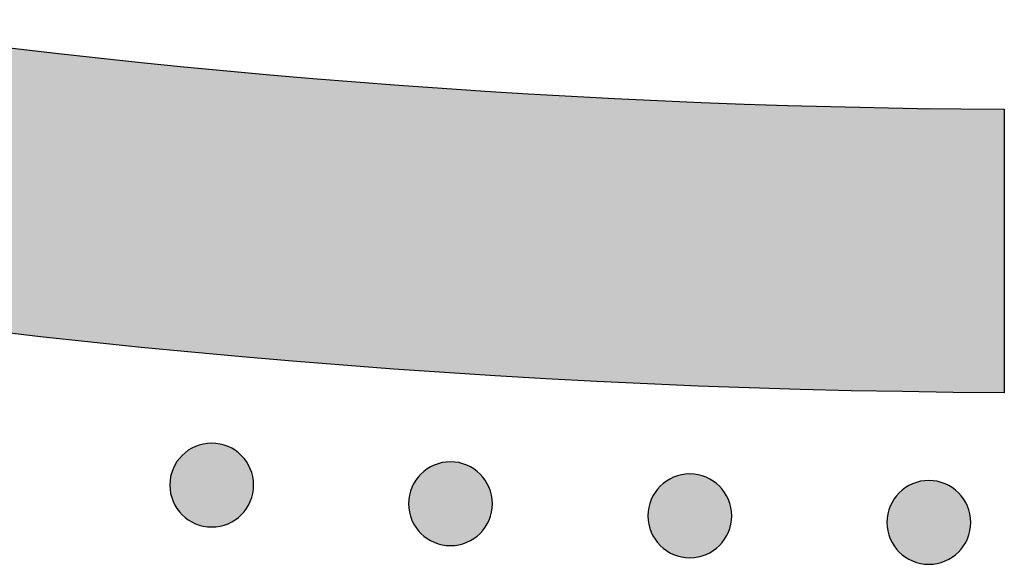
# Model space of a CAD drawing. Header units: millimetres. Extents: x -3873 to -97, y 912 to 4165.
# Tile 381 of 656: x -1699 to -1657, y 2513 to 2536. Entities that reach past the tile are written whole.
import ezdxf

# ---------------------------------------------------------------- set-up
doc = ezdxf.new("R2010")
doc.units = ezdxf.units.MM
doc.layers.add('pattern', color=7, linetype='Continuous', true_color=0x000000)

msp = doc.modelspace()

# ---------------------------------------------------------------- hatches: boundary and pattern name
at = {"layer": 'pattern'}
for points in [[(-1875.086, 2603.517), (-1869.226, 2599.36), (-1863.27, 2595.304), (-1857.222, 2591.354), (-1851.084, 2587.511), (-1844.86, 2583.779), (-1838.55, 2580.16), (-1832.16, 2576.658), (-1825.692, 2573.275), (-1819.15, 2570.013), (-1812.536, 2566.875), (-1805.855, 2563.863), (-1799.11, 2560.979), (-1792.305, 2558.225), (-1785.443, 2555.604), (-1778.529, 2553.116), (-1771.566, 2550.763), (-1764.558, 2548.548), (-1757.51, 2546.47), (-1750.425, 2544.53), (-1743.307, 2542.731), (-1736.162, 2541.073), (-1728.992, 2539.555), (-1721.802, 2538.18), (-1714.596, 2536.946), (-1707.379, 2535.854), (-1700.154, 2534.904), (-1692.926, 2534.096), (-1685.699, 2533.429), (-1678.476, 2532.903), (-1671.263, 2532.517), (-1664.062, 2532.27), (-1656.878, 2532.162), (-1656.889, 2520.162), (-1665.283, 2520.298), (-1673.703, 2520.617), (-1682.142, 2521.122), (-1690.596, 2521.812), (-1699.057, 2522.691), (-1707.519, 2523.758), (-1715.976, 2525.014), (-1724.423, 2526.46), (-1732.852, 2528.095), (-1741.257, 2529.92), (-1749.632, 2531.934), (-1757.97, 2534.137), (-1766.266, 2536.527), (-1774.513, 2539.103), (-1782.704, 2541.863), (-1790.833, 2544.807), (-1798.895, 2547.93), (-1806.883, 2551.232), (-1814.792, 2554.71), (-1822.615, 2558.36), (-1830.348, 2562.179), (-1837.984, 2566.165), (-1845.519, 2570.313), (-1852.947, 2574.619), (-1860.264, 2579.08), (-1867.464, 2583.691), (-1874.544, 2588.448), (-1881.499, 2593.346), (-1888.324, 2598.38), (-1895.017, 2603.546), (-1901.574, 2608.838), (-1907.99, 2614.252), (-1905.847, 2613.942), (-1903.708, 2613.583), (-1901.574, 2613.175), (-1899.447, 2612.717), (-1897.329, 2612.21), (-1895.221, 2611.654), (-1893.126, 2611.049), (-1891.045, 2610.397), (-1888.979, 2609.696), (-1886.93, 2608.949), (-1884.9, 2608.155), (-1882.891, 2607.315), (-1880.903, 2606.431), (-1878.939, 2605.502), (-1876.999, 2604.531)], [(-1689.19, 2514.999), (-1689.218, 2514.972), (-1689.247, 2514.945), (-1689.277, 2514.918), (-1689.308, 2514.892), (-1689.339, 2514.866), (-1689.372, 2514.841), (-1689.405, 2514.816), (-1689.439, 2514.792), (-1689.474, 2514.769), (-1689.51, 2514.746), (-1689.547, 2514.724), (-1689.584, 2514.703), (-1689.622, 2514.683), (-1689.661, 2514.663), (-1689.7, 2514.644), (-1689.74, 2514.626), (-1689.781, 2514.609), (-1689.822, 2514.593), (-1689.864, 2514.578), (-1689.907, 2514.564), (-1689.95, 2514.551), (-1689.993, 2514.539), (-1690.037, 2514.528), (-1690.081, 2514.518), (-1690.126, 2514.509), (-1690.171, 2514.502), (-1690.216, 2514.495), (-1690.262, 2514.49), (-1690.307, 2514.486), (-1690.353, 2514.483), (-1690.399, 2514.481), (-1690.445, 2514.481), (-1690.491, 2514.482), (-1690.537, 2514.483), (-1690.583, 2514.486), (-1690.628, 2514.491), (-1690.674, 2514.496), (-1690.719, 2514.502), (-1690.764, 2514.51), (-1690.809, 2514.519), (-1690.853, 2514.529), (-1690.897, 2514.54), (-1690.94, 2514.552), (-1690.983, 2514.565), (-1691.026, 2514.579), (-1691.068, 2514.594), (-1691.109, 2514.61), (-1691.15, 2514.627), (-1691.19, 2514.645), (-1691.229, 2514.664), (-1691.268, 2514.684), (-1691.306, 2514.705), (-1691.343, 2514.726), (-1691.379, 2514.748), (-1691.415, 2514.771), (-1691.45, 2514.794), (-1691.484, 2514.818), (-1691.517, 2514.843), (-1691.55, 2514.868), (-1691.581, 2514.894), (-1691.612, 2514.92), (-1691.642, 2514.947), (-1691.671, 2514.974), (-1691.699, 2515.002), (-1691.727, 2515.03), (-1691.754, 2515.059), (-1691.78, 2515.089), (-1691.807, 2515.12), (-1691.832, 2515.151), (-1691.858, 2515.184), (-1691.882, 2515.217), (-1691.906, 2515.251), (-1691.93, 2515.286), (-1691.952, 2515.322), (-1691.974, 2515.358), (-1691.996, 2515.396), (-1692.016, 2515.434), (-1692.036, 2515.472), (-1692.054, 2515.512), (-1692.072, 2515.552), (-1692.089, 2515.593), (-1692.105, 2515.634), (-1692.121, 2515.676), (-1692.135, 2515.718), (-1692.148, 2515.761), (-1692.16, 2515.805), (-1692.171, 2515.849), (-1692.18, 2515.893), (-1692.189, 2515.938), (-1692.197, 2515.983), (-1692.203, 2516.028), (-1692.208, 2516.073), (-1692.213, 2516.119), (-1692.215, 2516.165), (-1692.217, 2516.211), (-1692.218, 2516.257), (-1692.217, 2516.303), (-1692.215, 2516.349), (-1692.212, 2516.394), (-1692.208, 2516.44), (-1692.203, 2516.485), (-1692.196, 2516.531), (-1692.189, 2516.576), (-1692.18, 2516.62), (-1692.17, 2516.665), (-1692.159, 2516.708), (-1692.147, 2516.752), (-1692.134, 2516.795), (-1692.12, 2516.837), (-1692.104, 2516.879), (-1692.088, 2516.921), (-1692.071, 2516.961), (-1692.053, 2517.001), (-1692.034, 2517.041), (-1692.015, 2517.08), (-1691.994, 2517.118), (-1691.973, 2517.155), (-1691.951, 2517.191), (-1691.928, 2517.227), (-1691.905, 2517.262), (-1691.88, 2517.296), (-1691.856, 2517.329), (-1691.831, 2517.362), (-1691.805, 2517.393), (-1691.778, 2517.424), (-1691.752, 2517.454), (-1691.725, 2517.483), (-1691.697, 2517.511), (-1691.669, 2517.538), (-1691.64, 2517.566), (-1691.61, 2517.592), (-1691.579, 2517.618), (-1691.547, 2517.644), (-1691.515, 2517.669), (-1691.482, 2517.694), (-1691.448, 2517.718), (-1691.413, 2517.741), (-1691.377, 2517.764), (-1691.34, 2517.786), (-1691.303, 2517.807), (-1691.265, 2517.828), (-1691.226, 2517.847), (-1691.187, 2517.866), (-1691.147, 2517.884), (-1691.106, 2517.901), (-1691.065, 2517.917), (-1691.023, 2517.932), (-1690.98, 2517.946), (-1690.937, 2517.959), (-1690.894, 2517.971), (-1690.85, 2517.982), (-1690.805, 2517.992), (-1690.761, 2518.001), (-1690.716, 2518.008), (-1690.671, 2518.015), (-1690.625, 2518.02), (-1690.579, 2518.024), (-1690.534, 2518.027), (-1690.488, 2518.029), (-1690.442, 2518.029), (-1690.396, 2518.029), (-1690.35, 2518.027), (-1690.304, 2518.024), (-1690.259, 2518.02), (-1690.213, 2518.014), (-1690.168, 2518.008), (-1690.123, 2518), (-1690.078, 2517.992), (-1690.034, 2517.982), (-1689.99, 2517.971), (-1689.947, 2517.959), (-1689.904, 2517.945), (-1689.861, 2517.931), (-1689.819, 2517.916), (-1689.778, 2517.9), (-1689.737, 2517.883), (-1689.697, 2517.865), (-1689.658, 2517.846), (-1689.619, 2517.826), (-1689.581, 2517.806), (-1689.544, 2517.785), (-1689.507, 2517.762), (-1689.472, 2517.74), (-1689.437, 2517.716), (-1689.403, 2517.692), (-1689.369, 2517.668), (-1689.337, 2517.642), (-1689.305, 2517.616), (-1689.275, 2517.59), (-1689.245, 2517.563), (-1689.216, 2517.536), (-1689.188, 2517.509), (-1689.16, 2517.481), (-1689.133, 2517.451), (-1689.106, 2517.422), (-1689.08, 2517.391), (-1689.054, 2517.359), (-1689.029, 2517.327), (-1689.005, 2517.293), (-1688.981, 2517.259), (-1688.957, 2517.224), (-1688.935, 2517.189), (-1688.913, 2517.152), (-1688.891, 2517.115), (-1688.871, 2517.077), (-1688.851, 2517.038), (-1688.832, 2516.999), (-1688.814, 2516.958), (-1688.797, 2516.918), (-1688.781, 2516.876), (-1688.766, 2516.834), (-1688.752, 2516.792), (-1688.739, 2516.749), (-1688.727, 2516.705), (-1688.716, 2516.662), (-1688.706, 2516.617), (-1688.698, 2516.573), (-1688.69, 2516.528), (-1688.684, 2516.482), (-1688.678, 2516.437), (-1688.674, 2516.391), (-1688.671, 2516.345), (-1688.67, 2516.3), (-1688.669, 2516.254), (-1688.67, 2516.208), (-1688.672, 2516.162), (-1688.675, 2516.116), (-1688.679, 2516.07), (-1688.684, 2516.025), (-1688.691, 2515.98), (-1688.698, 2515.935), (-1688.707, 2515.89), (-1688.717, 2515.846), (-1688.728, 2515.802), (-1688.74, 2515.758), (-1688.753, 2515.715), (-1688.767, 2515.673), (-1688.783, 2515.631), (-1688.799, 2515.59), (-1688.816, 2515.549), (-1688.834, 2515.509), (-1688.853, 2515.47), (-1688.872, 2515.431), (-1688.893, 2515.393), (-1688.914, 2515.356), (-1688.936, 2515.319), (-1688.959, 2515.283), (-1688.982, 2515.249), (-1689.006, 2515.214), (-1689.031, 2515.181), (-1689.056, 2515.149), (-1689.082, 2515.117), (-1689.108, 2515.086), (-1689.135, 2515.057), (-1689.162, 2515.028)], [(-1679.078, 2514.211), (-1679.106, 2514.183), (-1679.135, 2514.156), (-1679.165, 2514.129), (-1679.196, 2514.103), (-1679.228, 2514.077), (-1679.26, 2514.052), (-1679.294, 2514.027), (-1679.328, 2514.003), (-1679.363, 2513.98), (-1679.398, 2513.957), (-1679.435, 2513.935), (-1679.472, 2513.914), (-1679.51, 2513.894), (-1679.549, 2513.874), (-1679.588, 2513.855), (-1679.628, 2513.837), (-1679.669, 2513.82), (-1679.711, 2513.804), (-1679.753, 2513.789), (-1679.795, 2513.775), (-1679.838, 2513.762), (-1679.881, 2513.75), (-1679.925, 2513.739), (-1679.97, 2513.729), (-1680.014, 2513.721), (-1680.059, 2513.713), (-1680.105, 2513.707), (-1680.15, 2513.701), (-1680.196, 2513.697), (-1680.241, 2513.694), (-1680.287, 2513.693), (-1680.333, 2513.692), (-1680.379, 2513.693), (-1680.425, 2513.694), (-1680.471, 2513.697), (-1680.517, 2513.702), (-1680.562, 2513.707), (-1680.607, 2513.714), (-1680.652, 2513.721), (-1680.697, 2513.73), (-1680.741, 2513.74), (-1680.785, 2513.751), (-1680.828, 2513.763), (-1680.871, 2513.776), (-1680.914, 2513.79), (-1680.956, 2513.805), (-1680.997, 2513.821), (-1681.038, 2513.839), (-1681.078, 2513.857), (-1681.117, 2513.875), (-1681.156, 2513.895), (-1681.194, 2513.916), (-1681.231, 2513.937), (-1681.268, 2513.959), (-1681.304, 2513.982), (-1681.338, 2514.005), (-1681.372, 2514.029), (-1681.406, 2514.054), (-1681.438, 2514.079), (-1681.47, 2514.105), (-1681.5, 2514.131), (-1681.53, 2514.158), (-1681.559, 2514.185), (-1681.587, 2514.213), (-1681.615, 2514.241), (-1681.642, 2514.27), (-1681.669, 2514.3), (-1681.695, 2514.331), (-1681.721, 2514.362), (-1681.746, 2514.395), (-1681.771, 2514.428), (-1681.795, 2514.462), (-1681.818, 2514.497), (-1681.841, 2514.533), (-1681.863, 2514.569), (-1681.884, 2514.607), (-1681.904, 2514.645), (-1681.924, 2514.683), (-1681.943, 2514.723), (-1681.961, 2514.763), (-1681.978, 2514.804), (-1681.994, 2514.845), (-1682.009, 2514.887), (-1682.023, 2514.93), (-1682.036, 2514.973), (-1682.048, 2515.016), (-1682.059, 2515.06), (-1682.069, 2515.104), (-1682.077, 2515.149), (-1682.085, 2515.194), (-1682.091, 2515.239), (-1682.097, 2515.285), (-1682.101, 2515.33), (-1682.104, 2515.376), (-1682.105, 2515.422), (-1682.106, 2515.468), (-1682.105, 2515.514), (-1682.104, 2515.56), (-1682.101, 2515.605), (-1682.096, 2515.651), (-1682.091, 2515.697), (-1682.085, 2515.742), (-1682.077, 2515.787), (-1682.068, 2515.831), (-1682.058, 2515.876), (-1682.047, 2515.92), (-1682.035, 2515.963), (-1682.022, 2516.006), (-1682.008, 2516.048), (-1681.993, 2516.09), (-1681.977, 2516.132), (-1681.959, 2516.172), (-1681.942, 2516.213), (-1681.923, 2516.252), (-1681.903, 2516.291), (-1681.882, 2516.329), (-1681.861, 2516.366), (-1681.839, 2516.402), (-1681.816, 2516.438), (-1681.793, 2516.473), (-1681.769, 2516.507), (-1681.744, 2516.54), (-1681.719, 2516.573), (-1681.693, 2516.604), (-1681.667, 2516.635), (-1681.64, 2516.665), (-1681.613, 2516.694), (-1681.585, 2516.722), (-1681.557, 2516.75), (-1681.528, 2516.777), (-1681.498, 2516.803), (-1681.467, 2516.83), (-1681.436, 2516.855), (-1681.403, 2516.88), (-1681.37, 2516.905), (-1681.336, 2516.929), (-1681.301, 2516.953), (-1681.265, 2516.975), (-1681.229, 2516.997), (-1681.191, 2517.018), (-1681.153, 2517.039), (-1681.115, 2517.059), (-1681.075, 2517.077), (-1681.035, 2517.095), (-1680.994, 2517.112), (-1680.953, 2517.128), (-1680.911, 2517.143), (-1680.868, 2517.157), (-1680.825, 2517.171), (-1680.782, 2517.183), (-1680.738, 2517.193), (-1680.694, 2517.203), (-1680.649, 2517.212), (-1680.604, 2517.22), (-1680.559, 2517.226), (-1680.513, 2517.231), (-1680.468, 2517.235), (-1680.422, 2517.238), (-1680.376, 2517.24), (-1680.33, 2517.241), (-1680.284, 2517.24), (-1680.238, 2517.238), (-1680.193, 2517.235), (-1680.147, 2517.231), (-1680.102, 2517.226), (-1680.056, 2517.219), (-1680.011, 2517.211), (-1679.967, 2517.203), (-1679.922, 2517.193), (-1679.878, 2517.182), (-1679.835, 2517.17), (-1679.792, 2517.157), (-1679.75, 2517.142), (-1679.708, 2517.127), (-1679.666, 2517.111), (-1679.626, 2517.094), (-1679.586, 2517.076), (-1679.546, 2517.057), (-1679.507, 2517.037), (-1679.469, 2517.017), (-1679.432, 2516.996), (-1679.396, 2516.974), (-1679.36, 2516.951), (-1679.325, 2516.927), (-1679.291, 2516.903), (-1679.258, 2516.879), (-1679.225, 2516.853), (-1679.194, 2516.828), (-1679.163, 2516.801), (-1679.133, 2516.775), (-1679.104, 2516.747), (-1679.076, 2516.72), (-1679.049, 2516.692), (-1679.021, 2516.663), (-1678.995, 2516.633), (-1678.968, 2516.602), (-1678.943, 2516.57), (-1678.918, 2516.538), (-1678.893, 2516.505), (-1678.869, 2516.47), (-1678.846, 2516.435), (-1678.823, 2516.4), (-1678.801, 2516.363), (-1678.78, 2516.326), (-1678.759, 2516.288), (-1678.739, 2516.249), (-1678.721, 2516.21), (-1678.703, 2516.17), (-1678.686, 2516.129), (-1678.67, 2516.087), (-1678.655, 2516.046), (-1678.641, 2516.003), (-1678.628, 2515.96), (-1678.616, 2515.917), (-1678.605, 2515.873), (-1678.595, 2515.828), (-1678.586, 2515.784), (-1678.578, 2515.739), (-1678.572, 2515.693), (-1678.567, 2515.648), (-1678.563, 2515.602), (-1678.56, 2515.557), (-1678.558, 2515.511), (-1678.557, 2515.465), (-1678.558, 2515.419), (-1678.56, 2515.373), (-1678.563, 2515.327), (-1678.567, 2515.282), (-1678.572, 2515.236), (-1678.579, 2515.191), (-1678.587, 2515.146), (-1678.595, 2515.101), (-1678.605, 2515.057), (-1678.616, 2515.013), (-1678.628, 2514.97), (-1678.642, 2514.927), (-1678.656, 2514.884), (-1678.671, 2514.842), (-1678.687, 2514.801), (-1678.704, 2514.76), (-1678.722, 2514.72), (-1678.741, 2514.681), (-1678.761, 2514.642), (-1678.781, 2514.604), (-1678.802, 2514.567), (-1678.824, 2514.53), (-1678.847, 2514.495), (-1678.871, 2514.46), (-1678.895, 2514.426), (-1678.919, 2514.392), (-1678.945, 2514.36), (-1678.97, 2514.328), (-1678.997, 2514.298), (-1679.023, 2514.268), (-1679.051, 2514.239)], [(-1668.944, 2513.695), (-1668.972, 2513.668), (-1669.001, 2513.641), (-1669.031, 2513.614), (-1669.062, 2513.588), (-1669.093, 2513.562), (-1669.126, 2513.537), (-1669.159, 2513.512), (-1669.193, 2513.488), (-1669.228, 2513.465), (-1669.264, 2513.442), (-1669.3, 2513.42), (-1669.338, 2513.399), (-1669.376, 2513.379), (-1669.414, 2513.359), (-1669.454, 2513.34), (-1669.494, 2513.322), (-1669.535, 2513.305), (-1669.576, 2513.289), (-1669.618, 2513.274), (-1669.66, 2513.26), (-1669.703, 2513.247), (-1669.747, 2513.235), (-1669.791, 2513.224), (-1669.835, 2513.214), (-1669.88, 2513.206), (-1669.925, 2513.198), (-1669.97, 2513.192), (-1670.015, 2513.186), (-1670.061, 2513.182), (-1670.107, 2513.179), (-1670.153, 2513.177), (-1670.199, 2513.177), (-1670.245, 2513.178), (-1670.291, 2513.179), (-1670.336, 2513.182), (-1670.382, 2513.187), (-1670.427, 2513.192), (-1670.473, 2513.198), (-1670.518, 2513.206), (-1670.562, 2513.215), (-1670.607, 2513.225), (-1670.65, 2513.236), (-1670.694, 2513.248), (-1670.737, 2513.261), (-1670.779, 2513.275), (-1670.821, 2513.29), (-1670.863, 2513.306), (-1670.903, 2513.323), (-1670.943, 2513.341), (-1670.983, 2513.36), (-1671.021, 2513.38), (-1671.059, 2513.401), (-1671.097, 2513.422), (-1671.133, 2513.444), (-1671.169, 2513.467), (-1671.204, 2513.49), (-1671.238, 2513.514), (-1671.271, 2513.539), (-1671.304, 2513.564), (-1671.335, 2513.59), (-1671.366, 2513.616), (-1671.396, 2513.643), (-1671.425, 2513.67), (-1671.453, 2513.698), (-1671.48, 2513.726), (-1671.507, 2513.755), (-1671.534, 2513.785), (-1671.56, 2513.816), (-1671.586, 2513.847), (-1671.611, 2513.88), (-1671.636, 2513.913), (-1671.66, 2513.947), (-1671.683, 2513.982), (-1671.706, 2514.018), (-1671.728, 2514.054), (-1671.749, 2514.092), (-1671.77, 2514.13), (-1671.789, 2514.168), (-1671.808, 2514.208), (-1671.826, 2514.248), (-1671.843, 2514.289), (-1671.859, 2514.33), (-1671.874, 2514.372), (-1671.888, 2514.414), (-1671.901, 2514.457), (-1671.913, 2514.501), (-1671.924, 2514.545), (-1671.934, 2514.589), (-1671.943, 2514.634), (-1671.95, 2514.679), (-1671.957, 2514.724), (-1671.962, 2514.769), (-1671.966, 2514.815), (-1671.969, 2514.861), (-1671.971, 2514.907), (-1671.971, 2514.953), (-1671.971, 2514.999), (-1671.969, 2515.045), (-1671.966, 2515.09), (-1671.962, 2515.136), (-1671.956, 2515.181), (-1671.95, 2515.227), (-1671.942, 2515.272), (-1671.933, 2515.316), (-1671.924, 2515.361), (-1671.913, 2515.404), (-1671.901, 2515.448), (-1671.887, 2515.491), (-1671.873, 2515.533), (-1671.858, 2515.575), (-1671.842, 2515.617), (-1671.825, 2515.657), (-1671.807, 2515.697), (-1671.788, 2515.737), (-1671.768, 2515.776), (-1671.748, 2515.814), (-1671.727, 2515.851), (-1671.704, 2515.887), (-1671.682, 2515.923), (-1671.658, 2515.958), (-1671.634, 2515.992), (-1671.609, 2516.025), (-1671.584, 2516.058), (-1671.558, 2516.089), (-1671.532, 2516.12), (-1671.505, 2516.15), (-1671.478, 2516.179), (-1671.451, 2516.207), (-1671.422, 2516.234), (-1671.393, 2516.262), (-1671.364, 2516.288), (-1671.333, 2516.314), (-1671.301, 2516.34), (-1671.269, 2516.365), (-1671.235, 2516.39), (-1671.201, 2516.414), (-1671.166, 2516.437), (-1671.131, 2516.46), (-1671.094, 2516.482), (-1671.057, 2516.503), (-1671.019, 2516.524), (-1670.98, 2516.543), (-1670.941, 2516.562), (-1670.9, 2516.58), (-1670.86, 2516.597), (-1670.818, 2516.613), (-1670.776, 2516.628), (-1670.734, 2516.642), (-1670.691, 2516.655), (-1670.647, 2516.667), (-1670.604, 2516.678), (-1670.559, 2516.688), (-1670.515, 2516.697), (-1670.47, 2516.704), (-1670.424, 2516.711), (-1670.379, 2516.716), (-1670.333, 2516.72), (-1670.287, 2516.723), (-1670.242, 2516.725), (-1670.196, 2516.725), (-1670.15, 2516.725), (-1670.104, 2516.723), (-1670.058, 2516.72), (-1670.012, 2516.716), (-1669.967, 2516.71), (-1669.922, 2516.704), (-1669.877, 2516.696), (-1669.832, 2516.688), (-1669.788, 2516.678), (-1669.744, 2516.667), (-1669.7, 2516.655), (-1669.657, 2516.641), (-1669.615, 2516.627), (-1669.573, 2516.612), (-1669.532, 2516.596), (-1669.491, 2516.579), (-1669.451, 2516.561), (-1669.412, 2516.542), (-1669.373, 2516.522), (-1669.335, 2516.502), (-1669.298, 2516.481), (-1669.261, 2516.458), (-1669.225, 2516.436), (-1669.19, 2516.412), (-1669.156, 2516.388), (-1669.123, 2516.364), (-1669.091, 2516.338), (-1669.059, 2516.312), (-1669.028, 2516.286), (-1668.999, 2516.259), (-1668.97, 2516.232), (-1668.941, 2516.205), (-1668.914, 2516.177), (-1668.887, 2516.147), (-1668.86, 2516.118), (-1668.834, 2516.087), (-1668.808, 2516.055), (-1668.783, 2516.023), (-1668.758, 2515.989), (-1668.734, 2515.955), (-1668.711, 2515.92), (-1668.688, 2515.885), (-1668.666, 2515.848), (-1668.645, 2515.811), (-1668.625, 2515.773), (-1668.605, 2515.734), (-1668.586, 2515.695), (-1668.568, 2515.654), (-1668.551, 2515.614), (-1668.535, 2515.572), (-1668.52, 2515.53), (-1668.506, 2515.488), (-1668.493, 2515.445), (-1668.481, 2515.401), (-1668.47, 2515.358), (-1668.46, 2515.313), (-1668.451, 2515.269), (-1668.444, 2515.224), (-1668.437, 2515.178), (-1668.432, 2515.133), (-1668.428, 2515.087), (-1668.425, 2515.041), (-1668.423, 2514.996), (-1668.423, 2514.95), (-1668.423, 2514.904), (-1668.425, 2514.858), (-1668.428, 2514.812), (-1668.432, 2514.766), (-1668.438, 2514.721), (-1668.444, 2514.676), (-1668.452, 2514.631), (-1668.461, 2514.586), (-1668.471, 2514.542), (-1668.482, 2514.498), (-1668.494, 2514.454), (-1668.507, 2514.412), (-1668.521, 2514.369), (-1668.536, 2514.327), (-1668.552, 2514.286), (-1668.569, 2514.245), (-1668.587, 2514.205), (-1668.606, 2514.166), (-1668.626, 2514.127), (-1668.646, 2514.089), (-1668.668, 2514.052), (-1668.69, 2514.015), (-1668.713, 2513.979), (-1668.736, 2513.945), (-1668.76, 2513.91), (-1668.785, 2513.877), (-1668.81, 2513.845), (-1668.836, 2513.813), (-1668.862, 2513.782), (-1668.889, 2513.753), (-1668.916, 2513.724)], [(-1658.82, 2513.42), (-1658.848, 2513.393), (-1658.877, 2513.366), (-1658.907, 2513.339), (-1658.938, 2513.313), (-1658.97, 2513.287), (-1659.002, 2513.262), (-1659.036, 2513.237), (-1659.07, 2513.213), (-1659.105, 2513.19), (-1659.14, 2513.167), (-1659.177, 2513.145), (-1659.214, 2513.124), (-1659.252, 2513.103), (-1659.291, 2513.084), (-1659.33, 2513.065), (-1659.37, 2513.047), (-1659.411, 2513.03), (-1659.453, 2513.014), (-1659.495, 2512.999), (-1659.537, 2512.985), (-1659.58, 2512.972), (-1659.624, 2512.96), (-1659.667, 2512.949), (-1659.712, 2512.939), (-1659.756, 2512.93), (-1659.801, 2512.923), (-1659.847, 2512.916), (-1659.892, 2512.911), (-1659.938, 2512.907), (-1659.984, 2512.904), (-1660.029, 2512.902), (-1660.075, 2512.902), (-1660.121, 2512.902), (-1660.167, 2512.904), (-1660.213, 2512.907), (-1660.259, 2512.911), (-1660.304, 2512.917), (-1660.349, 2512.923), (-1660.394, 2512.931), (-1660.439, 2512.94), (-1660.483, 2512.949), (-1660.527, 2512.96), (-1660.571, 2512.973), (-1660.613, 2512.986), (-1660.656, 2513), (-1660.698, 2513.015), (-1660.739, 2513.031), (-1660.78, 2513.048), (-1660.82, 2513.066), (-1660.859, 2513.085), (-1660.898, 2513.105), (-1660.936, 2513.125), (-1660.973, 2513.147), (-1661.01, 2513.169), (-1661.046, 2513.191), (-1661.08, 2513.215), (-1661.115, 2513.239), (-1661.148, 2513.264), (-1661.18, 2513.289), (-1661.212, 2513.315), (-1661.243, 2513.341), (-1661.272, 2513.368), (-1661.301, 2513.395), (-1661.33, 2513.422), (-1661.357, 2513.451), (-1661.384, 2513.48), (-1661.411, 2513.51), (-1661.437, 2513.54), (-1661.463, 2513.572), (-1661.488, 2513.604), (-1661.513, 2513.638), (-1661.537, 2513.672), (-1661.56, 2513.707), (-1661.583, 2513.742), (-1661.605, 2513.779), (-1661.626, 2513.816), (-1661.646, 2513.854), (-1661.666, 2513.893), (-1661.685, 2513.933), (-1661.703, 2513.973), (-1661.72, 2514.013), (-1661.736, 2514.055), (-1661.751, 2514.097), (-1661.765, 2514.139), (-1661.778, 2514.182), (-1661.79, 2514.226), (-1661.801, 2514.27), (-1661.811, 2514.314), (-1661.819, 2514.359), (-1661.827, 2514.403), (-1661.833, 2514.449), (-1661.839, 2514.494), (-1661.843, 2514.54), (-1661.846, 2514.586), (-1661.848, 2514.632), (-1661.848, 2514.677), (-1661.847, 2514.723), (-1661.846, 2514.769), (-1661.843, 2514.815), (-1661.838, 2514.861), (-1661.833, 2514.906), (-1661.827, 2514.951), (-1661.819, 2514.996), (-1661.81, 2515.041), (-1661.8, 2515.085), (-1661.789, 2515.129), (-1661.777, 2515.173), (-1661.764, 2515.216), (-1661.75, 2515.258), (-1661.735, 2515.3), (-1661.719, 2515.341), (-1661.702, 2515.382), (-1661.684, 2515.422), (-1661.665, 2515.462), (-1661.645, 2515.5), (-1661.624, 2515.538), (-1661.603, 2515.575), (-1661.581, 2515.612), (-1661.558, 2515.648), (-1661.535, 2515.683), (-1661.511, 2515.717), (-1661.486, 2515.75), (-1661.461, 2515.782), (-1661.435, 2515.814), (-1661.409, 2515.845), (-1661.382, 2515.874), (-1661.355, 2515.903), (-1661.327, 2515.932), (-1661.299, 2515.959), (-1661.27, 2515.986), (-1661.24, 2516.013), (-1661.209, 2516.039), (-1661.178, 2516.065), (-1661.145, 2516.09), (-1661.112, 2516.115), (-1661.078, 2516.139), (-1661.043, 2516.162), (-1661.007, 2516.185), (-1660.971, 2516.207), (-1660.933, 2516.228), (-1660.895, 2516.249), (-1660.857, 2516.268), (-1660.817, 2516.287), (-1660.777, 2516.305), (-1660.736, 2516.322), (-1660.695, 2516.338), (-1660.653, 2516.353), (-1660.611, 2516.367), (-1660.568, 2516.38), (-1660.524, 2516.392), (-1660.48, 2516.403), (-1660.436, 2516.413), (-1660.391, 2516.422), (-1660.346, 2516.429), (-1660.301, 2516.436), (-1660.255, 2516.441), (-1660.21, 2516.445), (-1660.164, 2516.448), (-1660.118, 2516.45), (-1660.072, 2516.45), (-1660.026, 2516.45), (-1659.98, 2516.448), (-1659.935, 2516.445), (-1659.889, 2516.441), (-1659.844, 2516.435), (-1659.798, 2516.429), (-1659.753, 2516.421), (-1659.709, 2516.412), (-1659.664, 2516.402), (-1659.621, 2516.391), (-1659.577, 2516.379), (-1659.534, 2516.366), (-1659.492, 2516.352), (-1659.45, 2516.337), (-1659.408, 2516.321), (-1659.368, 2516.304), (-1659.328, 2516.286), (-1659.288, 2516.267), (-1659.249, 2516.247), (-1659.211, 2516.227), (-1659.174, 2516.205), (-1659.138, 2516.183), (-1659.102, 2516.16), (-1659.067, 2516.137), (-1659.033, 2516.113), (-1659, 2516.088), (-1658.967, 2516.063), (-1658.936, 2516.037), (-1658.905, 2516.011), (-1658.875, 2515.984), (-1658.846, 2515.957), (-1658.818, 2515.929), (-1658.791, 2515.901), (-1658.763, 2515.872), (-1658.737, 2515.842), (-1658.711, 2515.812), (-1658.685, 2515.78), (-1658.66, 2515.747), (-1658.635, 2515.714), (-1658.611, 2515.68), (-1658.588, 2515.645), (-1658.565, 2515.609), (-1658.543, 2515.573), (-1658.522, 2515.536), (-1658.501, 2515.497), (-1658.482, 2515.459), (-1658.463, 2515.419), (-1658.445, 2515.379), (-1658.428, 2515.338), (-1658.412, 2515.297), (-1658.397, 2515.255), (-1658.383, 2515.213), (-1658.37, 2515.17), (-1658.358, 2515.126), (-1658.347, 2515.082), (-1658.337, 2515.038), (-1658.328, 2514.993), (-1658.321, 2514.948), (-1658.314, 2514.903), (-1658.309, 2514.858), (-1658.305, 2514.812), (-1658.302, 2514.766), (-1658.3, 2514.72), (-1658.299, 2514.674), (-1658.3, 2514.628), (-1658.302, 2514.583), (-1658.305, 2514.537), (-1658.309, 2514.491), (-1658.314, 2514.446), (-1658.321, 2514.4), (-1658.329, 2514.355), (-1658.337, 2514.311), (-1658.347, 2514.267), (-1658.358, 2514.223), (-1658.37, 2514.179), (-1658.384, 2514.136), (-1658.398, 2514.094), (-1658.413, 2514.052), (-1658.429, 2514.01), (-1658.446, 2513.97), (-1658.464, 2513.93), (-1658.483, 2513.89), (-1658.503, 2513.852), (-1658.523, 2513.814), (-1658.544, 2513.776), (-1658.566, 2513.74), (-1658.589, 2513.704), (-1658.613, 2513.669), (-1658.637, 2513.635), (-1658.661, 2513.602), (-1658.687, 2513.569), (-1658.713, 2513.538), (-1658.739, 2513.507), (-1658.766, 2513.477), (-1658.793, 2513.448)]]:
    msp.add_hatch(color=256, dxfattribs=at).paths.add_polyline_path(points, flags=0)

# ---------------------------------------------------------------- linework, layer by layer
msp.add_line((-1656.878, 2532.162), (-1656.889, 2520.162), dxfattribs=at)
at = {"layer": 'pattern', "extrusion": (0, 0, -1)}
for centre in [(1690.443, 2516.255), (1680.332, 2515.466), (1670.197, 2514.951), (1660.074, 2514.676)]:
    msp.add_circle(centre, 1.774, dxfattribs=at)
msp.add_arc((1654.795, 2907.856), 387.7, 270.30942, 310.77353, dxfattribs=at)
at = {"layer": 'pattern'}
msp.add_arc((-1654.795, 2907.856), 375.7, 234.10174, 269.68229, dxfattribs=at)

doc.saveas('drawing.dxf')
